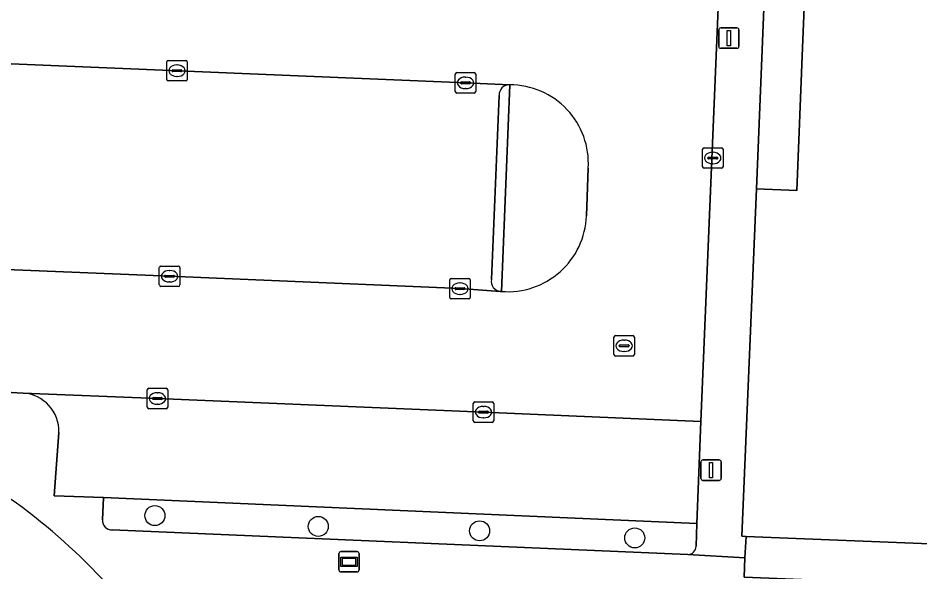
# Model space of a CAD drawing. Extents: x 160888 to 161385, y 386490 to 386908.
# Drawn here: x 161299.21 to 161343.3, y 386724.36 to 386751.46 of the extents above; entities that cross this region are included whole.
import ezdxf

# ---------------------------------------------------------------- set-up
doc = ezdxf.new("R2010")
doc.units = 0
for name, color, linetype in [('IMGEO_Boom', 7, 'Continuous'), ('IMGEO_Erf', 7, 'Continuous'), ('IMGEO_Fietspad_gesloten', 7, 'Continuous'), ('IMGEO_Groenvoorziening', 7, 'Continuous'), ('IMGEO_Haag', 7, 'Continuous'), ('IMGEO_Kolk', 7, 'Continuous'), ('IMGEO_Lichtmast', 7, 'Continuous'), ('IMGEO_Pand', 7, 'Continuous'), ('IMGEO_Parkeervlak_open', 7, 'Continuous'), ('IMGEO_Reclamebord', 7, 'Continuous'), ('IMGEO_Rijbaan_lokaal_open', 7, 'Continuous'), ('IMGEO_Rioolput', 7, 'Continuous'), ('IMGEO_Verkeerseiland_open', 7, 'Continuous'), ('IMGEO_Voetpad_open', 7, 'Continuous')]:
    doc.layers.add(name, color=color, linetype=linetype)

msp = doc.modelspace()

# ---------------------------------------------------------------- linework, layer by layer
at = {"layer": 'IMGEO_Boom'}
for centre in [(161305.9, 386727.114), (161313.888, 386726.585), (161321.774, 386726.37), (161329.36, 386726.023)]:
    msp.add_circle(centre, 0.489, dxfattribs=at)
at = {"layer": 'IMGEO_Erf'}
msp.add_lwpolyline([(161338.996, 386783.866), (161335.63, 386784.001), (161335.175, 386772.66), (161336.508, 386772.607), (161335.586, 386749.906), (161335.309, 386743.098), (161337.283, 386743.017), (161337.567, 386750), (161338.482, 386772.507), (161340.481, 386772.426), (161342.162, 386813.752), (161340.189, 386813.832)], close=True, dxfattribs=at)
at = {"layer": 'IMGEO_Fietspad_gesloten'}
for centre, radius, start, end in [((161287.12, 386710.282), 21.175, 54.4584, 76.0549), ((161279.717, 386701.584), 32.57, 42.2163, 52.7558)]:
    msp.add_arc(centre, radius, start, end, dxfattribs=at)
at = {"layer": 'IMGEO_Groenvoorziening'}
for points in [[(161323.245, 386748.191), (161322.846, 386738.082)], [(161327.001, 386741.785), (161327.083, 386744.119)], [(161332.398, 386726.727), (161303.387, 386727.992), (161303.333, 386726.904)], [(161303.81, 386726.41), (161331.95, 386725.208)], [(161332.36, 386725.62), (161332.398, 386726.727)]]:
    msp.add_lwpolyline(points, dxfattribs=at)
for centre, radius, start, end in [((161323.256, 386744.356), 3.835, 356.4515, 90.1595), ((161323.149, 386741.924), 3.854, 265.4861, 357.9298), ((161303.808, 386726.885), 0.475, 177.7143, 270.2797), ((161331.941, 386725.627), 0.419, 271.2564, 359.0224)]:
    msp.add_arc(centre, radius, start, end, dxfattribs=at)
at = {"layer": 'IMGEO_Haag'}
for points in [[(161332.398, 386726.727), (161303.387, 386727.992), (161303.333, 386726.904)], [(161303.81, 386726.41), (161331.95, 386725.208)], [(161332.36, 386725.62), (161332.398, 386726.727)]]:
    msp.add_lwpolyline(points, dxfattribs=at)
for centre, radius, start, end in [((161303.808, 386726.885), 0.475, 177.7143, 270.2797), ((161331.941, 386725.627), 0.419, 271.2564, 359.0224)]:
    msp.add_arc(centre, radius, start, end, dxfattribs=at)
at = {"layer": 'IMGEO_Kolk'}
for p, q in [((161306.554, 386749.383), (161307.406, 386749.383)), ((161306.479, 386748.457), (161306.479, 386749.309)), ((161306.738, 386748.877), (161306.738, 386748.889)), ((161306.781, 386748.926), (161307.179, 386748.926)), ((161306.967, 386749.163), (161306.992, 386749.163)), ((161307.222, 386748.889), (161307.222, 386748.877)), ((161307.48, 386749.309), (161307.48, 386748.457)), ((161307.176, 386748.84), (161306.778, 386748.84)), ((161306.99, 386748.603), (161306.965, 386748.603)), ((161320.585, 386747.863), (161320.585, 386748.715)), ((161320.66, 386748.789), (161321.512, 386748.789)), ((161321.073, 386748.569), (161321.098, 386748.569)), ((161321.586, 386748.715), (161321.586, 386747.863)), ((161307.406, 386748.383), (161306.554, 386748.383)), ((161320.844, 386748.283), (161320.844, 386748.295)), ((161321.282, 386748.246), (161320.884, 386748.246)), ((161320.887, 386748.332), (161321.285, 386748.332)), ((161321.096, 386748.009), (161321.071, 386748.009)), ((161321.328, 386748.295), (161321.328, 386748.283)), ((161321.512, 386747.789), (161320.66, 386747.789)), ((161332.673, 386744.184), (161332.673, 386745.036)), ((161332.748, 386745.11), (161333.6, 386745.11)), ((161333.674, 386745.036), (161333.674, 386744.184)), ((161332.932, 386744.604), (161332.932, 386744.616)), ((161333.37, 386744.567), (161332.972, 386744.567)), ((161332.975, 386744.653), (161333.373, 386744.653)), ((161333.161, 386744.89), (161333.186, 386744.89)), ((161333.416, 386744.616), (161333.416, 386744.604)), ((161333.6, 386744.11), (161332.748, 386744.11)), ((161333.184, 386744.33), (161333.159, 386744.33)), ((161306.117, 386738.399), (161306.117, 386739.251)), ((161306.192, 386739.325), (161307.044, 386739.325)), ((161307.118, 386739.251), (161307.118, 386738.399)), ((161306.376, 386738.819), (161306.376, 386738.831)), ((161306.814, 386738.782), (161306.416, 386738.782)), ((161306.419, 386738.868), (161306.817, 386738.868)), ((161306.605, 386739.105), (161306.63, 386739.105)), ((161306.86, 386738.831), (161306.86, 386738.819)), ((161307.044, 386738.325), (161306.192, 386738.325)), ((161306.628, 386738.545), (161306.603, 386738.545)), ((161320.313, 386737.793), (161320.313, 386738.645)), ((161320.388, 386738.719), (161321.24, 386738.719)), ((161320.801, 386738.499), (161320.826, 386738.499)), ((161321.314, 386738.645), (161321.314, 386737.793)), ((161320.572, 386738.213), (161320.572, 386738.225)), ((161321.01, 386738.176), (161320.612, 386738.176)), ((161320.615, 386738.262), (161321.013, 386738.262)), ((161320.824, 386737.939), (161320.799, 386737.939)), ((161321.056, 386738.225), (161321.056, 386738.213)), ((161321.24, 386737.719), (161320.388, 386737.719)), ((161305.524, 386732.418), (161305.524, 386733.27)), ((161305.599, 386733.344), (161306.451, 386733.344)), ((161306.012, 386733.124), (161306.037, 386733.124)), ((161306.525, 386733.27), (161306.525, 386732.418)), ((161305.783, 386732.838), (161305.783, 386732.85)), ((161306.221, 386732.801), (161305.823, 386732.801)), ((161305.826, 386732.887), (161306.224, 386732.887)), ((161306.267, 386732.85), (161306.267, 386732.838)), ((161321.464, 386731.751), (161321.464, 386732.603)), ((161321.539, 386732.677), (161322.391, 386732.677)), ((161322.465, 386732.603), (161322.465, 386731.751)), ((161306.451, 386732.344), (161305.599, 386732.344)), ((161306.035, 386732.564), (161306.01, 386732.564)), ((161321.723, 386732.171), (161321.723, 386732.183)), ((161322.161, 386732.134), (161321.763, 386732.134)), ((161321.766, 386732.22), (161322.164, 386732.22)), ((161321.952, 386732.457), (161321.977, 386732.457)), ((161322.207, 386732.183), (161322.207, 386732.171)), ((161321.975, 386731.897), (161321.95, 386731.897)), ((161322.391, 386731.677), (161321.539, 386731.677))]:
    msp.add_line(p, q, dxfattribs=at)
for points in [[(161306.554, 386749.383), (161307.406, 386749.383)], [(161306.479, 386748.457), (161306.479, 386749.309)], [(161307.48, 386749.309), (161307.48, 386748.457)], [(161320.585, 386747.863), (161320.585, 386748.715)], [(161320.66, 386748.789), (161321.512, 386748.789)], [(161321.586, 386748.715), (161321.586, 386747.863)], [(161307.406, 386748.383), (161306.554, 386748.383)], [(161321.512, 386747.789), (161320.66, 386747.789)], [(161332.673, 386744.184), (161332.673, 386745.036)], [(161332.748, 386745.11), (161333.6, 386745.11)], [(161333.674, 386745.036), (161333.674, 386744.184)], [(161333.6, 386744.11), (161332.748, 386744.11)], [(161306.117, 386738.399), (161306.117, 386739.251)], [(161306.192, 386739.325), (161307.044, 386739.325)], [(161307.118, 386739.251), (161307.118, 386738.399)], [(161307.044, 386738.325), (161306.192, 386738.325)], [(161320.313, 386737.793), (161320.313, 386738.645)], [(161320.388, 386738.719), (161321.24, 386738.719)], [(161321.314, 386738.645), (161321.314, 386737.793)], [(161321.24, 386737.719), (161320.388, 386737.719)], [(161305.524, 386732.418), (161305.524, 386733.27)], [(161305.599, 386733.344), (161306.451, 386733.344)], [(161306.525, 386733.27), (161306.525, 386732.418)], [(161321.464, 386731.751), (161321.464, 386732.603)], [(161321.539, 386732.677), (161322.391, 386732.677)], [(161322.465, 386732.603), (161322.465, 386731.751)], [(161306.451, 386732.344), (161305.599, 386732.344)], [(161322.391, 386731.677), (161321.539, 386731.677)]]:
    msp.add_lwpolyline(points, dxfattribs=at)
for centre, radius, start, end in [((161306.556, 386749.307), 0.0765, 91.552, 178.448), ((161306.556, 386749.307), 0.0765, 91.552, 178.448), ((161307.404, 386749.307), 0.0765, 1.552, 88.448), ((161307.404, 386749.307), 0.0765, 1.552, 88.448), ((161306.778, 386748.886), 0.0403, 85.8775, 175.7526), ((161307.183, 386748.888), 0.0386, 1.7309, 96.639), ((161306.556, 386748.459), 0.0765, 181.552, 268.448), ((161306.556, 386748.459), 0.0765, 181.552, 268.448), ((161306.775, 386748.876), 0.0366, 178.938, 274.7102), ((161307.179, 386748.883), 0.043, 264.8664, 352.4533), ((161307.404, 386748.459), 0.0765, 271.552, 358.448), ((161307.404, 386748.459), 0.0765, 271.552, 358.448), ((161320.662, 386748.713), 0.0765, 91.552, 178.448), ((161320.662, 386748.713), 0.0765, 91.552, 178.448), ((161321.51, 386748.713), 0.0765, 1.552, 88.448), ((161321.51, 386748.713), 0.0765, 1.552, 88.448), ((161320.884, 386748.292), 0.0403, 85.8775, 175.7526), ((161320.881, 386748.282), 0.0366, 178.938, 274.7102), ((161321.285, 386748.289), 0.043, 264.8664, 352.4533), ((161321.289, 386748.294), 0.0386, 1.7309, 96.639), ((161320.662, 386747.865), 0.0765, 181.552, 268.448), ((161320.662, 386747.865), 0.0765, 181.552, 268.448), ((161321.51, 386747.865), 0.0765, 271.552, 358.448), ((161321.51, 386747.865), 0.0765, 271.552, 358.448), ((161332.75, 386745.034), 0.0765, 91.552, 178.448), ((161332.75, 386745.034), 0.0765, 91.552, 178.448), ((161333.598, 386745.034), 0.0765, 1.552, 88.448), ((161333.598, 386745.034), 0.0765, 1.552, 88.448), ((161332.972, 386744.613), 0.0403, 85.8775, 175.7526), ((161332.969, 386744.603), 0.0366, 178.938, 274.7102), ((161333.373, 386744.61), 0.043, 264.8664, 352.4533), ((161333.377, 386744.615), 0.0386, 1.7309, 96.639), ((161332.75, 386744.186), 0.0765, 181.552, 268.448), ((161332.75, 386744.186), 0.0765, 181.552, 268.448), ((161333.598, 386744.186), 0.0765, 271.552, 358.448), ((161333.598, 386744.186), 0.0765, 271.552, 358.448), ((161306.194, 386739.249), 0.0765, 91.552, 178.448), ((161306.194, 386739.249), 0.0765, 91.552, 178.448), ((161307.042, 386739.249), 0.0765, 1.552, 88.448), ((161307.042, 386739.249), 0.0765, 1.552, 88.448), ((161306.416, 386738.828), 0.0403, 85.8775, 175.7526), ((161306.413, 386738.818), 0.0366, 178.938, 274.7102), ((161306.817, 386738.825), 0.043, 264.8664, 352.4533), ((161306.821, 386738.83), 0.0386, 1.7309, 96.639), ((161306.194, 386738.401), 0.0765, 181.552, 268.448), ((161306.194, 386738.401), 0.0765, 181.552, 268.448), ((161307.042, 386738.401), 0.0765, 271.552, 358.448), ((161307.042, 386738.401), 0.0765, 271.552, 358.448), ((161320.39, 386738.643), 0.0765, 91.552, 178.448), ((161320.39, 386738.643), 0.0765, 91.552, 178.448), ((161321.238, 386738.643), 0.0765, 1.552, 88.448), ((161321.238, 386738.643), 0.0765, 1.552, 88.448), ((161320.612, 386738.222), 0.0403, 85.8775, 175.7526), ((161320.609, 386738.212), 0.0366, 178.938, 274.7102), ((161321.013, 386738.219), 0.043, 264.8664, 352.4533), ((161321.017, 386738.224), 0.0386, 1.7309, 96.639), ((161320.39, 386737.795), 0.0765, 181.552, 268.448), ((161320.39, 386737.795), 0.0765, 181.552, 268.448), ((161321.238, 386737.795), 0.0765, 271.552, 358.448), ((161321.238, 386737.795), 0.0765, 271.552, 358.448), ((161305.601, 386733.268), 0.0765, 91.552, 178.448), ((161305.601, 386733.268), 0.0765, 91.552, 178.448), ((161306.449, 386733.268), 0.0765, 1.552, 88.448), ((161306.449, 386733.268), 0.0765, 1.552, 88.448), ((161305.823, 386732.847), 0.0403, 85.8775, 175.7526), ((161305.82, 386732.837), 0.0366, 178.938, 274.7102), ((161306.224, 386732.844), 0.043, 264.8664, 352.4533), ((161306.228, 386732.849), 0.0386, 1.7309, 96.639), ((161321.541, 386732.601), 0.0765, 91.552, 178.448), ((161321.541, 386732.601), 0.0765, 91.552, 178.448), ((161322.389, 386732.601), 0.0765, 1.552, 88.448), ((161322.389, 386732.601), 0.0765, 1.552, 88.448), ((161305.601, 386732.42), 0.0765, 181.552, 268.448), ((161305.601, 386732.42), 0.0765, 181.552, 268.448), ((161306.449, 386732.42), 0.0765, 271.552, 358.448), ((161306.449, 386732.42), 0.0765, 271.552, 358.448), ((161321.763, 386732.18), 0.0403, 85.8775, 175.7526), ((161321.76, 386732.17), 0.0366, 178.938, 274.7102), ((161322.164, 386732.177), 0.043, 264.8664, 352.4533), ((161322.168, 386732.182), 0.0386, 1.7309, 96.639), ((161321.541, 386731.753), 0.0765, 181.552, 268.448), ((161321.541, 386731.753), 0.0765, 181.552, 268.448), ((161322.389, 386731.753), 0.0765, 271.552, 358.448), ((161322.389, 386731.753), 0.0765, 271.552, 358.448)]:
    msp.add_arc(centre, radius, start, end, dxfattribs=at)
for centre, major_axis, ratio, start_param, end_param in [((161306.966, 386748.883), (-0.387, 0.002), 0.722429, 4.712389, 7.853982), ((161306.991, 386748.883), (-0.39, 0.002), 0.717154, 1.570796, 4.712389), ((161321.072, 386748.289), (-0.387, 0.002), 0.722429, 4.712389, 7.853982), ((161321.097, 386748.289), (-0.39, 0.002), 0.717154, 1.570796, 4.712389), ((161333.16, 386744.61), (-0.387, 0.002), 0.722429, 4.712389, 7.853982), ((161333.185, 386744.61), (-0.39, 0.002), 0.717154, 1.570796, 4.712389), ((161306.604, 386738.825), (-0.387, 0.002), 0.722429, 4.712389, 7.853982), ((161306.629, 386738.825), (-0.39, 0.002), 0.717154, 1.570796, 4.712389), ((161320.8, 386738.219), (-0.387, 0.002), 0.722429, 4.712389, 7.853982), ((161320.825, 386738.219), (-0.39, 0.002), 0.717154, 1.570796, 4.712389), ((161306.011, 386732.844), (-0.387, 0.002), 0.722429, 4.712389, 7.853982), ((161306.036, 386732.844), (-0.39, 0.002), 0.717154, 1.570796, 4.712389), ((161321.951, 386732.177), (-0.387, 0.002), 0.722429, 4.712389, 7.853982), ((161321.976, 386732.177), (-0.39, 0.002), 0.717154, 1.570796, 4.712389)]:
    msp.add_ellipse(centre, major_axis=major_axis, ratio=ratio, start_param=start_param, end_param=end_param, dxfattribs=at)
at = {"layer": 'IMGEO_Lichtmast'}
for p, q in [((161333.463, 386750.08), (161333.463, 386750.88)), ((161333.463, 386750.88), (161333.463, 386750.08)), ((161333.563, 386750.98), (161334.353, 386750.98)), ((161334.353, 386750.98), (161333.563, 386750.98)), ((161334.453, 386750.88), (161334.453, 386750.08)), ((161334.453, 386750.08), (161334.453, 386750.88)), ((161334.353, 386749.98), (161333.563, 386749.98)), ((161333.563, 386749.98), (161334.353, 386749.98)), ((161332.595, 386728.937), (161332.595, 386729.737)), ((161332.595, 386729.737), (161332.595, 386728.937)), ((161332.695, 386729.837), (161333.485, 386729.837)), ((161333.485, 386729.837), (161332.695, 386729.837)), ((161333.585, 386729.737), (161333.585, 386728.937)), ((161333.585, 386728.937), (161333.585, 386729.737)), ((161333.485, 386728.837), (161332.695, 386728.837)), ((161332.695, 386728.837), (161333.485, 386728.837))]:
    msp.add_line(p, q, dxfattribs=at)
for points in [[(161333.883, 386750.855), (161334.033, 386750.855), (161334.033, 386750.105), (161333.883, 386750.105), (161333.883, 386750.855)], [(161333.015, 386729.712), (161333.165, 386729.712), (161333.165, 386728.962), (161333.015, 386728.962), (161333.015, 386729.712)]]:
    msp.add_lwpolyline(points, dxfattribs=at)
for centre, start, end in [((161333.563, 386750.88), 90, 180), ((161333.563, 386750.88), 90, 180), ((161334.353, 386750.88), 0, 90), ((161334.353, 386750.88), 360, 90), ((161333.563, 386750.08), 180, 270), ((161333.563, 386750.08), 180, 270), ((161334.353, 386750.08), 270, 0), ((161334.353, 386750.08), 270, 0), ((161332.695, 386729.737), 90, 180), ((161332.695, 386729.737), 90, 180), ((161333.485, 386729.737), 0, 90), ((161333.485, 386729.737), 360, 90), ((161332.695, 386728.937), 180, 270), ((161332.695, 386728.937), 180, 270), ((161333.485, 386728.937), 270, 0), ((161333.485, 386728.937), 270, 0)]:
    msp.add_arc(centre, 0.1, start, end, dxfattribs=at)
at = {"layer": 'IMGEO_Pand'}
msp.add_lwpolyline([(161348.445, 386826.44), (161348.244, 386822.153), (161340.54, 386822.467), (161340.189, 386813.832), (161342.162, 386813.752), (161340.481, 386772.426), (161338.482, 386772.507), (161337.567, 386750), (161337.283, 386743.017), (161335.309, 386743.098), (161334.593, 386726.104), (161334.801, 386726.096), (161354.391, 386725.312), (161354.593, 386725.304), (161355.121, 386738.044), (161353.387, 386738.115), (161353.533, 386741.712), (161357.179, 386741.563), (161357.522, 386750), (161358.531, 386774.8), (161360.635, 386774.751), (161362.7, 386825.861)], close=True, dxfattribs=at)
at = {"layer": 'IMGEO_Parkeervlak_open'}
for points in [[(161323.229, 386748.191), (161321.085, 386748.289), (161293.792, 386749.437), (161285.13, 386749.821)], [(161286.913, 386747.876), (161286.765, 386744.876), (161291.463, 386744.626), (161291.212, 386739.495), (161293.453, 386739.37), (161306.618, 386738.826), (161320.817, 386738.219), (161322.783, 386738.087)], [(161322.353, 386738.664), (161322.723, 386747.677)], [(161301.207, 386731.181), (161300.974, 386728.082), (161303.387, 386727.992), (161332.398, 386726.727), (161332.585, 386731.725), (161321.964, 386732.177), (161306.026, 386732.844), (161299.455, 386733.108)]]:
    msp.add_lwpolyline(points, dxfattribs=at)
for centre, radius, start, end in [((161323.23, 386747.684), 0.507, 90.1149, 180.7838), ((161322.836, 386738.575), 0.491, 169.5728, 263.8167), ((161299.336, 386731.24), 1.872, 358.2072, 86.3461)]:
    msp.add_arc(centre, radius, start, end, dxfattribs=at)
at = {"layer": 'IMGEO_Reclamebord'}
for p, q in [((161314.895, 386724.455), (161314.895, 386725.255)), ((161314.895, 386725.255), (161314.895, 386724.455)), ((161314.995, 386725.355), (161315.785, 386725.355)), ((161315.785, 386725.355), (161314.995, 386725.355)), ((161315.885, 386725.255), (161315.885, 386724.455)), ((161315.885, 386724.455), (161315.885, 386725.255)), ((161315.785, 386724.355), (161314.995, 386724.355)), ((161314.995, 386724.355), (161315.785, 386724.355))]:
    msp.add_line(p, q, dxfattribs=at)
for points in [[(161314.996, 386725.087), (161315.784, 386725.087), (161315.784, 386724.623), (161314.996, 386724.623), (161314.996, 386725.087)], [(161315.061, 386725.022), (161315.061, 386724.688), (161315.719, 386724.688), (161315.719, 386725.022), (161315.061, 386725.022)]]:
    msp.add_lwpolyline(points, dxfattribs=at)
for centre, start, end in [((161314.995, 386725.255), 90, 180), ((161314.995, 386725.255), 90, 180), ((161315.785, 386725.255), 0, 90), ((161315.785, 386725.255), 360, 90), ((161314.995, 386724.455), 180, 270), ((161314.995, 386724.455), 180, 270), ((161315.785, 386724.455), 270, 0), ((161315.785, 386724.455), 270, 0)]:
    msp.add_arc(centre, 0.1, start, end, dxfattribs=at)
at = {"layer": 'IMGEO_Rijbaan_lokaal_open'}
for points in [[(161273.239, 386777.061), (161273.079, 386773.802), (161272.734, 386763.744), (161272.419, 386756.322), (161272.195, 386750.317), (161281.783, 386749.969), (161285.13, 386749.821), (161293.792, 386749.437), (161321.085, 386748.289), (161323.229, 386748.191), (161323.245, 386748.191)], [(161322.846, 386738.082), (161322.783, 386738.087), (161320.817, 386738.219), (161306.618, 386738.826), (161293.453, 386739.37), (161291.212, 386739.495), (161291.193, 386739.107), (161290.945, 386733.855), (161290.932, 386733.608), (161291.991, 386733.546), (161299.166, 386733.12), (161299.455, 386733.108), (161306.026, 386732.844), (161321.964, 386732.177), (161332.585, 386731.725), (161333.354, 386750), (161333.436, 386751.958), (161333.595, 386755.803)], [(161327.083, 386744.119), (161327.001, 386741.785)]]:
    msp.add_lwpolyline(points, dxfattribs=at)
for centre, radius, start, end in [((161323.256, 386744.356), 3.835, 356.4515, 90.1595), ((161323.149, 386741.924), 3.854, 265.4861, 357.9298)]:
    msp.add_arc(centre, radius, start, end, dxfattribs=at)
at = {"layer": 'IMGEO_Rioolput'}
for p, q in [((161328.34, 386734.997), (161328.34, 386735.849)), ((161328.415, 386735.923), (161329.267, 386735.923)), ((161328.828, 386735.703), (161328.853, 386735.703)), ((161329.341, 386735.849), (161329.341, 386734.997)), ((161328.599, 386735.417), (161328.599, 386735.429)), ((161329.037, 386735.38), (161328.639, 386735.38)), ((161328.642, 386735.466), (161329.04, 386735.466)), ((161329.083, 386735.429), (161329.083, 386735.417)), ((161329.267, 386734.923), (161328.415, 386734.923)), ((161328.851, 386735.143), (161328.826, 386735.143))]:
    msp.add_line(p, q, dxfattribs=at)
for points in [[(161328.34, 386734.997), (161328.34, 386735.849)], [(161328.415, 386735.923), (161329.267, 386735.923)], [(161329.341, 386735.849), (161329.341, 386734.997)], [(161329.267, 386734.923), (161328.415, 386734.923)]]:
    msp.add_lwpolyline(points, dxfattribs=at)
for centre, radius, start, end in [((161328.417, 386735.847), 0.0765, 91.552, 178.448), ((161328.417, 386735.847), 0.0765, 91.552, 178.448), ((161329.265, 386735.847), 0.0765, 1.552, 88.448), ((161329.265, 386735.847), 0.0765, 1.552, 88.448), ((161328.639, 386735.426), 0.0403, 85.8775, 175.7526), ((161328.636, 386735.416), 0.0366, 178.938, 274.7102), ((161329.04, 386735.423), 0.043, 264.8664, 352.4533), ((161329.044, 386735.428), 0.0386, 1.7309, 96.639), ((161328.417, 386734.999), 0.0765, 181.552, 268.448), ((161328.417, 386734.999), 0.0765, 181.552, 268.448), ((161329.265, 386734.999), 0.0765, 271.552, 358.448), ((161329.265, 386734.999), 0.0765, 271.552, 358.448)]:
    msp.add_arc(centre, radius, start, end, dxfattribs=at)
for centre, major_axis, ratio, start_param, end_param in [((161328.827, 386735.423), (-0.387, 0.002), 0.722429, 4.712389, 7.853982), ((161328.852, 386735.423), (-0.39, 0.002), 0.717154, 1.570796, 4.712389)]:
    msp.add_ellipse(centre, major_axis=major_axis, ratio=ratio, start_param=start_param, end_param=end_param, dxfattribs=at)
at = {"layer": 'IMGEO_Verkeerseiland_open'}
for points in [[(161322.783, 386738.087), (161322.846, 386738.082), (161323.245, 386748.191)], [(161323.245, 386748.191), (161323.229, 386748.191)], [(161322.723, 386747.677), (161322.353, 386738.664)]]:
    msp.add_lwpolyline(points, dxfattribs=at)
for centre, radius, start, end in [((161323.23, 386747.684), 0.507, 90.1149, 180.7838), ((161322.836, 386738.575), 0.491, 169.5728, 263.8167)]:
    msp.add_arc(centre, radius, start, end, dxfattribs=at)
at = {"layer": 'IMGEO_Voetpad_open'}
for points in [[(161335.309, 386743.098), (161335.586, 386749.906), (161336.508, 386772.607), (161335.175, 386772.66), (161335.63, 386784.001), (161338.996, 386783.866), (161340.189, 386813.832)], [(161334.772, 386784.906), (161334.596, 386781.235), (161334.45, 386776.286), (161334.941, 386776.27), (161334.793, 386772.577), (161334.301, 386772.593), (161333.595, 386755.803), (161334.09, 386755.787), (161333.936, 386751.942), (161333.436, 386751.958), (161333.354, 386750), (161332.585, 386731.725), (161332.398, 386726.727), (161332.36, 386725.62)], [(161299.455, 386733.108), (161299.166, 386733.12), (161291.991, 386733.546), (161290.932, 386733.608), (161290.945, 386733.855), (161289.914, 386733.918), (161290.142, 386739.137), (161291.193, 386739.107), (161291.212, 386739.495), (161291.463, 386744.626), (161286.765, 386744.876), (161286.913, 386747.876)], [(161331.95, 386725.208), (161334.749, 386725.044), (161334.801, 386726.096), (161334.593, 386726.104), (161335.309, 386743.098)], [(161303.333, 386726.904), (161303.387, 386727.992), (161300.974, 386728.082), (161301.207, 386731.181)], [(161356.352, 386725.232), (161354.593, 386725.304), (161354.391, 386725.312), (161354.311, 386723.302), (161334.703, 386724.109), (161334.749, 386725.044), (161331.95, 386725.208), (161303.81, 386726.41)]]:
    msp.add_lwpolyline(points, dxfattribs=at)
msp.add_lwpolyline([(161354.391, 386725.312), (161334.801, 386726.096), (161334.749, 386725.044), (161334.703, 386724.109), (161354.311, 386723.302)], close=True, dxfattribs=at)
for centre, radius, start, end in [((161299.336, 386731.24), 1.872, 358.2072, 86.3461), ((161287.12, 386710.282), 21.175, 54.4584, 76.0549), ((161279.717, 386701.584), 32.57, 42.2163, 52.7558), ((161303.808, 386726.885), 0.475, 177.7143, 270.2797), ((161331.941, 386725.627), 0.419, 271.2564, 359.0224)]:
    msp.add_arc(centre, radius, start, end, dxfattribs=at)

doc.saveas('drawing.dxf')
